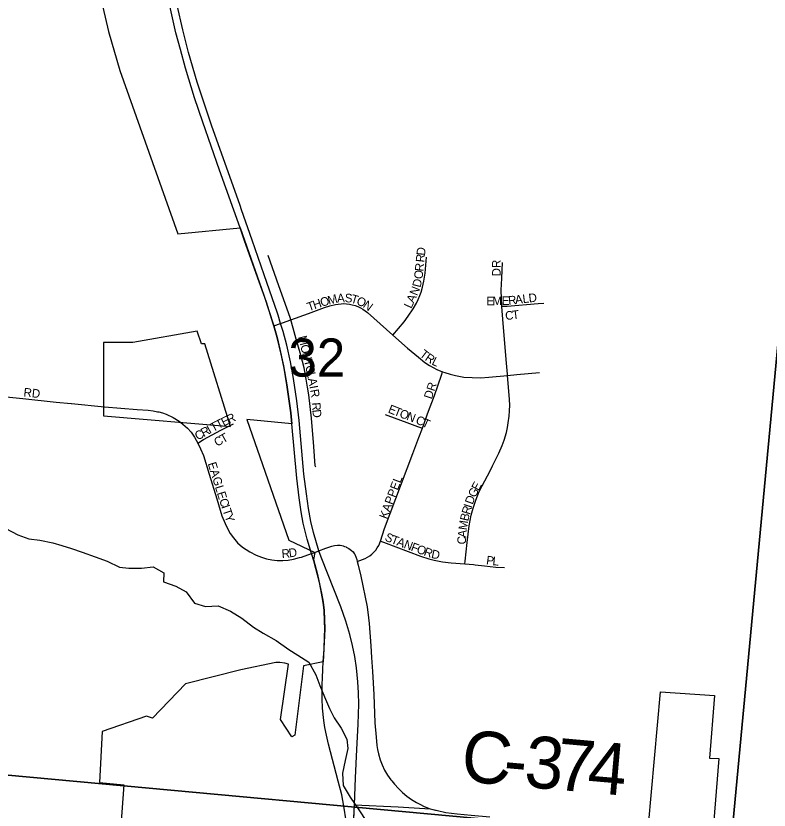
# Model space of a CAD drawing. Extents: x 1410790 to 1770854, y 566777 to 831614.
# Drawn here: x 1601484 to 1605847, y 719313 to 723914 of the extents above; entities that cross this region are included whole.
import ezdxf

# ---------------------------------------------------------------- set-up
doc = ezdxf.new("R2010")
doc.units = 0
for name, color, linetype in [('GM_X_City_Street', 7, 'Continuous'), ('GM_X_City_Street_Text', 7, 'Continuous'), ('GM_X_Corporation', 7, 'Continuous'), ('GM_X_County_Road', 7, 'Continuous'), ('GM_X_County_Road_Text', 7, 'Continuous'), ('GM_X_Minor_River', 7, 'Continuous'), ('GM_X_Section', 7, 'Continuous'), ('GM_X_Section_Text', 7, 'Continuous'), ('GM_X_State_Route', 7, 'Continuous'), ('GM_X_Township_Road', 7, 'Continuous'), ('GM_X_Township_Subdivision', 7, 'Continuous'), ('GM_X_Township_Subdivision_Text', 7, 'Continuous')]:
    doc.layers.add(name, color=color, linetype=linetype)

msp = doc.modelspace()

# ---------------------------------------------------------------- linework, layer by layer
at = {"layer": 'GM_X_City_Street'}
for points in [[(1600959.3, 721758.5), (1601055.9, 721746.3), (1601310.3, 721719.7), (1601523.9, 721697.9), (1601716.6, 721677.1), (1601804.8, 721668.6)], [(1602304.1, 721621.2), (1602311.2, 721619.8), (1602334.1, 721614.3), (1602355.5, 721607.7), (1602395.4, 721588.6), (1602429.2, 721566.9), (1602451.8, 721549.5), (1602477.9, 721526.1), (1602498.7, 721502.6), (1602518.6, 721473.1), (1602537.8, 721440.1)], [(1602537.8, 721440.1), (1602571.3, 721459.6), (1602671.4, 721514.2), (1602743.7, 721551.5)], [(1602537.8, 721440.1), (1602553.4, 721407.2), (1602569.9, 721368.1), (1602603.7, 721260.4), (1602648.9, 721116.3), (1602677.7, 721019.1), (1602695.6, 720973.5), (1602709.6, 720944.3), (1602725.9, 720916.3), (1602744.7, 720890.1), (1602767.8, 720862), (1602796.4, 720836.8), (1602840.1, 720809.4), (1602876.8, 720791.2), (1602906.1, 720779), (1602936.3, 720769.4), (1602967.2, 720762.7), (1602998.5, 720759.3), (1603030, 720759.1), (1603061.6, 720761.9), (1603093, 720767.1), (1603126.8, 720776.4)]]:
    msp.add_lwpolyline(points, dxfattribs=at)
at = {"layer": 'GM_X_Corporation'}
for points in [[(1601913.5, 724281.7), (1602021.1, 723823.4), (1602085.3, 723597.7), (1602422.1, 722651.5), (1602782.8, 722685.9), (1602920.7, 722296.4), (1602977.6, 722118), (1602996.7, 722050.7), (1603013, 721984.1), (1603034.7, 721886.6), (1603053.8, 721777.1), (1603077.1, 721614.5), (1603082.8, 721551.1), (1602821, 721576.7), (1603066.1, 720877.3), (1603215, 720805.4), (1603207.2, 720765.4), (1603230.3, 720678), (1603255.3, 720569.4), (1603264.3, 720518.7), (1603270, 720470.3), (1603272.3, 720417.2), (1603274.4, 720362), (1603263.9, 720171.6), (1603149.3, 720150), (1603099.5, 719747.5), (1603083.5, 719737.5), (1603017.8, 719839.1), (1603062.6, 720159), (1603041.2, 720165.4), (1603013.8, 720168.4), (1602989.9, 720167.9), (1602786.6, 720126.1), (1602465.8, 720044.4), (1602274.5, 719847.1), (1602240.6, 719857.1), (1601983.6, 719769.4), (1601967.7, 719472.5), (1602109.1, 719460.5), (1602011, 718114.3)], [(1605148.2, 719226.1), (1605218.5, 719998.8), (1605531, 719978), (1605501.5, 719615.1), (1605557, 719612.5), (1605521.2, 719181.1)], [(1603435.9, 719130.8), (1603445, 719343.6), (1603698.5, 719332.2), (1603883.7, 719321.5), (1603925.9, 719310.6)]]:
    msp.add_lwpolyline(points, dxfattribs=at)
msp.add_lwpolyline([(1601990.6, 721597.6), (1602726.5, 721534.9), (1602577.6, 722013.8), (1602560.1, 722014.3), (1602534.8, 722088.2), (1602160.6, 722022.4), (1601990.6, 722022.5)], close=True, dxfattribs=at)
at = {"layer": 'GM_X_County_Road'}
for points in [[(1603239.2, 720814.6), (1603280.1, 720830.3), (1603297.8, 720836.6), (1603314.5, 720842.3), (1603330.1, 720846), (1603346.2, 720847.5), (1603362.9, 720847.5), (1603372.2, 720846), (1603380.1, 720843.9), (1603388.2, 720841.3), (1603396.4, 720838)], [(1603396.4, 720838), (1603397.3, 720837.6), (1603405.2, 720833.8), (1603413.4, 720828.8), (1603421.4, 720823.2), (1603429, 720816.8), (1603436.9, 720809.1), (1603443.6, 720800.7), (1603446.8, 720795.5), (1603449.6, 720789.9), (1603453.6, 720779.8), (1603458.5, 720764.6), (1603461.1, 720753.7)], [(1603197, 720799.5), (1603215, 720805.4), (1603239.2, 720814.6)], [(1603461.1, 720753.7), (1603466.1, 720732.9), (1603481.7, 720668.4), (1603518.1, 720491.3), (1603527, 720427.7), (1603530.6, 720394.4), (1603540, 720264.2), (1603543.6, 720198.1), (1603548.9, 720115.8), (1603557, 719983.8), (1603564.3, 719819.2), (1603570.2, 719736.8), (1603575.4, 719687.6), (1603578.6, 719664.7), (1603583.7, 719639.7), (1603593.6, 719604.8), (1603605.6, 719575.1), (1603619.9, 719544.9), (1603636.9, 719516.1), (1603656.2, 719489), (1603661.2, 719482.9)], [(1603661.2, 719482.9), (1603677.3, 719463.3), (1603699.9, 719439), (1603724.1, 719416.1), (1603749.6, 719394.9), (1603776.6, 719375.4), (1603805, 719358.1), (1603824.4, 719347), (1603848.3, 719335), (1603883.7, 719321.5), (1603914, 719313.9), (1603925.9, 719310.5), (1603975.4, 719300.1), (1604040, 719292.4), (1604121.6, 719284.6), (1604230.1, 719275.1)]]:
    msp.add_lwpolyline(points, dxfattribs=at)
at = {"layer": 'GM_X_Minor_River'}
msp.add_lwpolyline([(1601424.8, 720944.2), (1601494.4, 720907.6), (1601558.2, 720885.1), (1601622, 720876.6), (1601697.8, 720862), (1601749.6, 720845.5), (1601805.5, 720829.1), (1601867.2, 720808.6), (1601942.9, 720780), (1602012.6, 720755.4), (1602084.3, 720720.8), (1602138.2, 720714.4), (1602212.1, 720715.8), (1602280.1, 720723.3), (1602341.7, 720688.7), (1602339.3, 720636.7), (1602411, 720610.1), (1602470.7, 720577.6), (1602518.2, 720513.2), (1602581.9, 720492.7), (1602655.9, 720496.1), (1602727.5, 720465.5), (1602793.2, 720425), (1602860.7, 720372.4), (1602916.3, 720337.9), (1602991.9, 720295.3), (1603065.4, 720244.7), (1603117.1, 720210.2), (1603180.7, 720169.7), (1603222.1, 720097.3), (1603245.6, 720035.1), (1603271.1, 719968.8), (1603300.6, 719902.5), (1603328.1, 719848.2), (1603367.6, 719787.9), (1603401.1, 719723.6), (1603406.7, 719669.5), (1603392.2, 719601.5), (1603375.7, 719527.6), (1603379.1, 719455.4), (1603420.6, 719389.1), (1603466, 719320.7), (1603519.3, 719242.2)], dxfattribs=at)
at = {"layer": 'GM_X_Section'}
for points in [[(1600850, 724846), (1606124.7, 724419.8), (1605628.3, 719130), (1600348.4, 719616.3), (1600834, 724846.2)], [(1606124.7, 724419.8), (1611453.4, 723988.8), (1610940.2, 718643.2), (1605628.3, 719130)], [(1600348.4, 719616.3), (1605628.3, 719130), (1605148.2, 713864), (1599854.3, 714342.5)]]:
    msp.add_lwpolyline(points, close=True, dxfattribs=at)
at = {"layer": 'GM_X_State_Route'}
for points in [[(1602791.2, 722791.6), (1602782.8, 722815.8), (1602617.5, 723281.5), (1602564.2, 723437.9), (1602534.5, 723530.4), (1602483.8, 723702.6), (1602451.5, 723832.7), (1602418.3, 723976), (1602390.4, 724111.4), (1602370.3, 724216.2), (1602340.6, 724407.5), (1602326.7, 724520.2)], [(1603397.3, 719251.5), (1603384, 719337), (1603371.3, 719401.1), (1603351.9, 719480.3), (1603294.8, 719696.1), (1603282.5, 719747), (1603273.5, 719791.6), (1603267.8, 719833), (1603259.4, 719905), (1603258, 719957.4), (1603258, 719995.1), (1603258.7, 720043.3), (1603260.1, 720076.9), (1603261.5, 720129.3), (1603263.9, 720171.6), (1603269.2, 720245), (1603272.7, 720316.6), (1603274.4, 720362), (1603272.7, 720408.3), (1603270.1, 720469.5), (1603264.8, 720515.8), (1603255.3, 720569.4), (1603242.2, 720632.7), (1603209.5, 720757.5), (1603197, 720799.5), (1603171.3, 720884), (1603157.9, 720936.6), (1603148.8, 720976.3), (1603136.5, 721041.9), (1603125.6, 721123), (1603112, 721235.9), (1603082.8, 721551.1), (1603077.1, 721614.5), (1603053.8, 721777.1), (1603037.2, 721874.4), (1603020.3, 721954.9), (1602996.7, 722050.7), (1602977.6, 722118), (1602974.2, 722129.8), (1602935, 722255.3), (1602886.4, 722395), (1602808.9, 722611.4), (1602782.8, 722685.9), (1602663.4, 723021), (1602566.1, 723299.5), (1602518.7, 723439), (1602466.1, 723611.3), (1602437.5, 723719.9), (1602410.8, 723816.7), (1602368.4, 724008.6)], [(1602999.4, 722193.2), (1602923.2, 722414), (1602852.5, 722615), (1602791.2, 722791.6)], [(1603440.2, 719231.6), (1603445, 719343.6), (1603452, 719501.1), (1603459.8, 719664.8), (1603467.1, 719812.1), (1603469.9, 719926.6), (1603469, 719992), (1603465.3, 720057.2), (1603456.5, 720138.4), (1603446.9, 720203), (1603434.3, 720267.1), (1603418.8, 720330.5), (1603395.3, 720408.8), (1603366.2, 720491.3), (1603252.7, 720778.3), (1603239.2, 720814.6), (1603208.9, 720921.1), (1603193.2, 720984.9), (1603179.2, 721060.9), (1603168, 721146.5), (1603153, 721259.2), (1603125.9, 721571.2), (1603112.2, 721685.1), (1603092.5, 721814.7), (1603074.2, 721911.3), (1603052.8, 722007.2), (1603032.1, 722086.4), (1603017.6, 722132.6), (1603003.7, 722180.5), (1602999.4, 722193.2)]]:
    msp.add_lwpolyline(points, dxfattribs=at)
at = {"layer": 'GM_X_Township_Road'}
for points in [[(1601804.8, 721668.6), (1601806.8, 721668.4), (1601997.8, 721649.3), (1602187.1, 721633.7), (1602249.6, 721629.4), (1602279.9, 721625.9), (1602304.1, 721621.2)], [(1603126.8, 720776.4), (1603138.1, 720779.5), (1603197, 720799.5)]]:
    msp.add_lwpolyline(points, dxfattribs=at)
at = {"layer": 'GM_X_Township_Subdivision'}
for points in [[(1603076.3, 722153.8), (1603072.4, 722167.3), (1603007.5, 722350.3), (1602945.9, 722527.2)], [(1603667.2, 722064.6), (1603732.8, 722142.1), (1603757.3, 722174.6), (1603785.2, 722217), (1603804.4, 722250.8), (1603814.3, 722270.7), (1603824.3, 722293.9), (1603831.1, 722314), (1603839.5, 722342.9), (1603846.8, 722376.8), (1603854.1, 722424.5), (1603862.7, 722515.9)], [(1604298.9, 722230.1), (1604296, 722326.2), (1604298.4, 722394.2), (1604303, 722485.7)], [(1603076.3, 722153.8), (1603179.3, 722191.1), (1603271.7, 722224.4), (1603303.2, 722234.1), (1603335, 722241.8), (1603351.3, 722244.8), (1603367.7, 722246.9), (1603382.3, 722247.4), (1603399.5, 722247), (1603416.7, 722244.9), (1603432.5, 722240.9), (1603449.3, 722236.6), (1603465.4, 722230.2), (1603479.4, 722223.8), (1603494.4, 722215.1), (1603521, 722195.3), (1603558.4, 722163.3), (1603667.2, 722064.6)], [(1604542, 722247.8), (1604510, 722245.9), (1604330.3, 722230.5), (1604298.9, 722230.1)], [(1604332.6, 721831.5), (1604332, 721838.7), (1604326.3, 721903.5), (1604305.9, 722132.3), (1604298.9, 722230.1)], [(1602977.6, 722118), (1603017.6, 722132.6)], [(1603017.6, 722132.6), (1603027.6, 722136.2), (1603076.3, 722153.8)], [(1603221, 721300.9), (1603218.2, 721308.8), (1603210.9, 721419.4), (1603196, 721583.4), (1603189.1, 721650.7), (1603180.7, 721718.8), (1603173.8, 721763.9), (1603166.2, 721810.6), (1603157.8, 721854.1), (1603153.3, 721875), (1603135.1, 721949.1), (1603108.6, 722041.8), (1603090.8, 722104.9), (1603076.3, 722153.8)], [(1603667.2, 722064.6), (1603753.1, 721988.9), (1603815.4, 721936.7), (1603853.9, 721907), (1603880.6, 721889.3), (1603922.6, 721866.6), (1603955.9, 721853.1)], [(1603838.8, 721526.8), (1603846.3, 721547.6), (1603868.7, 721608.8), (1603908.5, 721715.5), (1603949.5, 721832.3), (1603955.9, 721853.1)], [(1603955.9, 721853.1), (1603968.3, 721848.1), (1603998.9, 721838.1), (1604030.4, 721830.5), (1604078.4, 721822.4), (1604126.8, 721818.7), (1604175.4, 721818.5), (1604224, 721821.7), (1604332.6, 721831.5)], [(1604385.2, 721836.2), (1604386.8, 721836.4), (1604516.8, 721849.1)], [(1604085.5, 720739.8), (1604087, 720755.2), (1604097.8, 720864.4), (1604109.3, 720960.5), (1604120.8, 721021.2), (1604133.1, 721062.7), (1604148.5, 721108.9), (1604168.5, 721159.6), (1604200, 721221.1), (1604231.4, 721278.2), (1604245.9, 721307.5), (1604282.1, 721381.3), (1604301.3, 721426.5), (1604312.4, 721457.1), (1604325.3, 721500.2), (1604331.5, 721529.4), (1604336.1, 721556.3), (1604341.5, 721595.5), (1604343, 721627), (1604344.5, 721659.2), (1604343.4, 721691.6), (1604340.1, 721740.8), (1604332.6, 721831.5)], [(1604332.6, 721831.5), (1604385.2, 721836.2)], [(1603623.3, 721604.4), (1603639, 721599), (1603748.6, 721559), (1603811.4, 721536.6), (1603838.8, 721526.8)], [(1603595.5, 720871.1), (1603619, 720944.8), (1603783.9, 721379.7), (1603818.4, 721471.1), (1603838.8, 721526.8)], [(1603461.1, 720753.7), (1603492.7, 720766), (1603507.1, 720771.6), (1603520.7, 720779), (1603534, 720787.4), (1603546.4, 720796.8), (1603558, 720807.5), (1603568.5, 720819.3), (1603577.8, 720832.1), (1603585.9, 720845.7), (1603595.5, 720871.1)], [(1603595.5, 720871.1), (1603614.5, 720865.4), (1603828.2, 720783.9), (1603875.4, 720768.9), (1603907.5, 720761.2), (1603956.2, 720752.6), (1604006.2, 720745.8), (1604085.5, 720739.8)], [(1604085.5, 720739.8), (1604134.3, 720735.7), (1604143.9, 720734.6)], [(1604143.9, 720734.6), (1604199.2, 720728.4), (1604264.6, 720721.5), (1604313.9, 720718)]]:
    msp.add_lwpolyline(points, dxfattribs=at)

# ---------------------------------------------------------------- texts
at = {"layer": 'GM_X_City_Street_Text'}
for s, rotation, p in [('RD', 353.9946, (1601526.3, 721710.4)), ('R', 25.5657, (1602719.2, 721550.6)), ('T', 28.6061, (1602625.8, 721503)), ('T', 26.8094, (1602656.3, 721519.6)), ('E', 25.6243, (1602687.5, 721535.4)), ('R', 28.8353, (1602571.9, 721473.3)), ('I', 28.8856, (1602606.6, 721492.4)), ('C', 28.8682, (1602537.2, 721454.1)), ('C', 28.3468, (1602648.4, 721418.1)), ('T', 29.3757, (1602684.2, 721437.3)), ('EAGLE', 287.2832, (1602594.7, 721321)), ('C', 288.6346, (1602660.7, 721110)), ('I', 288.6009, (1602673.3, 721072.5)), ('T', 288.6248, (1602680.3, 721051.6)), ('Y', 289.631, (1602691.9, 721017.4)), ('D', 8.5547, (1603068.3, 720777)), ('R', 4.7415, (1603025.3, 720773.3))]:
    msp.add_text(s, height=50, rotation=rotation, dxfattribs=at).set_placement(p)
at = {"layer": 'GM_X_County_Road_Text'}
for s, rotation, p in [('C', 354.6612, (1604055.8, 719482.4)), ('3', 354.9227, (1604422.7, 719448.8)), ('7', 354.9061, (1604605.3, 719432.6)), ('4', 354.972, (1604788.3, 719416.3)), ('-', 354.985, (1604301.1, 719459.5))]:
    msp.add_text(s, height=300, rotation=rotation, dxfattribs=at).set_placement(p)
at = {"layer": 'GM_X_Section_Text'}
msp.add_text('32', height=221, rotation=0, dxfattribs=at).set_placement((1603063.1, 721824.6))
at = {"layer": 'GM_X_Township_Subdivision_Text'}
for s, rotation, p in [('R', 84.2846, (1603849.7, 722484.8)), ('D', 84.285, (1603853.6, 722524.2)), ('DR', 90, (1604292.3, 722405.1)), ('O', 83.5709, (1603839.4, 722387.8)), ('R', 84.3029, (1603844.4, 722432.3)), ('N', 67.9182, (1603808.7, 722289.9)), ('D', 76.1119, (1603827.6, 722338.1)), ('M', 14.0362, (1603296.8, 722241.1)), ('A', 3.215, (1603345.6, 722253.6)), ('S', 356.6656, (1603388, 722256)), ('T', 343.7769, (1603420.2, 722254.5)), ('L', 6.7929, (1604421.9, 722249.8)), ('D', 6.7699, (1604456.9, 722253.9)), ('T', 19.2385, (1603181, 722202.8)), ('H', 19.1539, (1603214.2, 722214.4)), ('O', 16.7411, (1603255.3, 722228.6)), ('O', 337.2204, (1603452.6, 722245.2)), ('N', 323.624, (1603490.4, 722229.7)), ('A', 64.9869, (1603789, 722247.5)), ('E', 0.082, (1604209.3, 722238.5)), ('M', 0.0831, (1604244.5, 722238.6)), ('E', 2.0772, (1604299.2, 722238.7)), ('R', 6.1494, (1604338.3, 722240.2)), ('A', 6.7789, (1604378.2, 722244.6)), ('L', 64.9748, (1603774.1, 722215.6)), ('T', 7.0476, (1604361.9, 722156.2)), ('C', 4.9855, (1604320.5, 722152.5)), ('M', 283.7182, (1603118.5, 722055.3)), ('O', 283.7338, (1603131, 722004)), ('T', 322.3431, (1603819.1, 721946.1)), ('N', 283.7235, (1603141.4, 721961.3)), ('R', 326.191, (1603849.9, 721922.5)), ('L', 334.0152, (1603889.2, 721896.8)), ('T', 283.7115, (1603151.9, 721918.6)), ('C', 282.6816, (1603160.1, 721884.6)), ('L', 281.0259, (1603168.8, 721846.3)), ('A', 280.7271, (1603175.5, 721811.9)), ('I', 280.6841, (1603183.7, 721768.6)), ('R', 280.7346, (1603187.7, 721747)), ('DR', 71.5614, (1603893, 721690.7)), ('R', 273.8399, (1603197.9, 721673.8)), ('E', 338.6604, (1603636.3, 721617.5)), ('D', 276.8453, (1603200.8, 721631.5)), ('T', 338.6584, (1603669.1, 721604.7)), ('O', 338.6665, (1603701.9, 721591.9)), ('N', 338.6665, (1603742.9, 721575.8)), ('C', 337.1522, (1603795.8, 721555.2)), ('T', 335.4023, (1603832, 721540)), ('KAPPEL', 69.4464, (1603633.5, 720995.8)), ('E', 62.4451, (1604164.4, 721159.5)), ('G', 63.2004, (1604144.7, 721120.4)), ('D', 69.7125, (1604130, 721080.5)), ('R', 73.8078, (1604112.9, 721022.3)), ('I', 73.0579, (1604123.9, 721060.2)), ('B', 76.6705, (1604103.9, 720984.4)), ('M', 81.5917, (1604096.4, 720933.3)), ('A', 84.5047, (1604092.3, 720890.2)), ('S', 334.828, (1603616.9, 720878)), ('T', 339.4085, (1603652.8, 720861.3)), ('A', 339.6062, (1603685.9, 720848.8)), ('N', 339.6275, (1603727.1, 720833.5)), ('C', 86.5009, (1604089.9, 720851.1)), ('F', 339.5687, (1603768.4, 720818.2)), ('O', 339.6062, (1603801.4, 720805.9)), ('R', 340.1707, (1603843.1, 720790.4)), ('D', 347.7766, (1603887.3, 720774.9)), ('P', 352.2447, (1604206.3, 720738)), ('L', 354.4246, (1604243.2, 720733))]:
    msp.add_text(s, height=50, rotation=rotation, dxfattribs=at).set_placement(p)

doc.saveas('drawing.dxf')
